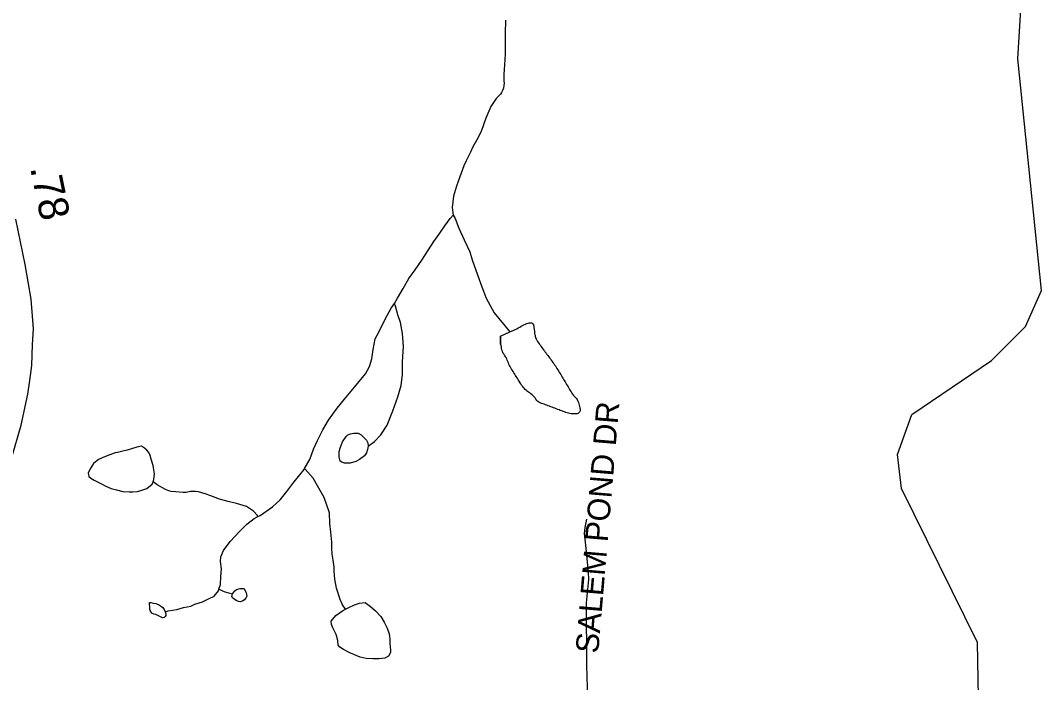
# Model space of a CAD drawing. Extents: x 1950930 to 2061844, y 904556 to 1017002.
# Drawn here: x 1961242 to 1965502, y 929573 to 932336 of the extents above; entities that cross this region are included whole.
import ezdxf

# ---------------------------------------------------------------- set-up
doc = ezdxf.new("R2010")
doc.units = 0
for name, color, linetype in [('Exist Hydrographic Creek Single Shore', 7, 'Continuous'), ('Exist Hydrographic Misc Water Feature', 7, 'Continuous'), ('Exist Road Non-System Type 51', 7, 'Continuous'), ('Exist Road Non-System Type 51 Label', 7, 'Continuous'), ('Exist Road Primary US Structure Standard Bridge CELL', 7, 'Continuous'), ('Exist Road Secondary Type 51 Attributed', 7, 'Continuous')]:
    doc.layers.add(name, color=color, linetype=linetype)

msp = doc.modelspace()

# ---------------------------------------------------------------- linework, layer by layer
at = {"layer": 'Exist Hydrographic Creek Single Shore'}
for points in [[(1965142.6, 927858.2), (1965083.6, 928174.5), (1965084.6, 928492.9), (1965200.6, 928917.2), (1965217.7, 929290.9), (1965242.7, 929359.4), (1965234.7, 929740.3), (1964918.5, 930383.4), (1964901.7, 930524.9), (1964960.5, 930691.1), (1965293.5, 930917.3), (1965435.6, 931058.8), (1965502.5, 931208.4), (1965403.6, 932175.3), (1965436.6, 932726), (1965461.7, 932758.3), (1965474.2, 932813.4), (1965470.9, 932879.2), (1965457.1, 932929.6)], [(1963265.2, 932336.9), (1963265.4, 932325), (1963265.4, 932313.9), (1963265, 932302.7), (1963264.8, 932290.6), (1963264.8, 932279.3), (1963264.8, 932268.1), (1963264.6, 932256.9), (1963264.6, 932245.6), (1963264.6, 932234.5), (1963264.6, 932222.4), (1963264.4, 932211.4), (1963264, 932200.4), (1963263.8, 932189.5), (1963263.2, 932178.8), (1963262.6, 932167.1), (1963261.9, 932156.5), (1963261.1, 932146), (1963260.5, 932135.6), (1963259.9, 932125), (1963259.3, 932114.9), (1963258.7, 932103.8), (1963258.7, 932093.7), (1963259.1, 932083.5), (1963259.5, 932073.6), (1963258.7, 932063.5), (1963256.8, 932052.8), (1963253.7, 932042.8), (1963249.2, 932034.7), (1963244.3, 932028.3), (1963226.3, 932010.3), (1963204.1, 931976.4), (1963184, 931928.4), (1963166, 931876.4), (1963151.8, 931846.5), (1963129.9, 931808.5), (1963119.6, 931786.5), (1963101.8, 931750.5), (1963091.5, 931728.6), (1963075.6, 931682.6), (1963061.4, 931644.6), (1963049.3, 931602.7), (1963043.4, 931554.7), (1963047.3, 931522.6)], [(1962802.4, 931155), (1962814.5, 931177), (1962838.5, 931217), (1962862.7, 931258.9), (1962888.7, 931294.9), (1962916.8, 931334.9), (1962944.9, 931378.9), (1962967.1, 931412.8), (1962991.1, 931448.7), (1963013, 931478.7), (1963035.2, 931508.7), (1963047.3, 931522.6)], [(1962427.2, 930465.7), (1962449.3, 930503.6), (1962465.3, 930547.6), (1962481.3, 930583.6), (1962503.5, 930627.5), (1962527.4, 930667.5), (1962563.5, 930717.5), (1962593.7, 930755.4), (1962635.9, 930805.3), (1962682.1, 930861.2), (1962698.1, 930891.2), (1962708.1, 930923.2), (1962714, 930963.2), (1962722.2, 931007.2), (1962738.2, 931037.2), (1962764.3, 931089.1), (1962788.5, 931135.1), (1962802.4, 931155)], [(1962232.8, 930266), (1962242.6, 930269.9), (1962292.9, 930305.9), (1962324.9, 930335.9), (1962352.9, 930369.8), (1962379, 930403.8), (1962407.1, 930439.7), (1962425.1, 930461.7), (1962427.2, 930465.7)], [(1962070.2, 929962.3), (1962076.1, 929982.2), (1962078.2, 930016.3), (1962080.4, 930048.3), (1962076.3, 930078.3), (1962078.4, 930098.3), (1962088.4, 930124.2), (1962116.5, 930162.2), (1962156.5, 930204.1), (1962186.7, 930234.1), (1962216.8, 930258), (1962232.8, 930266)]]:
    msp.add_lwpolyline(points, dxfattribs=at)
at = {"layer": 'Exist Hydrographic Misc Water Feature'}
for p, q in [((1963244.3, 931018.3), (1963283.3, 931035.8)), ((1963244.3, 931018.3), (1963244.3, 930984.9)), ((1963244.3, 930984.9), (1963244.3, 931018.3))]:
    msp.add_line(p, q, dxfattribs=at)
for points in [[(1963047.3, 931522.6), (1963055.3, 931508.6), (1963071, 931468.6), (1963093, 931420.5), (1963117, 931370.5), (1963126.8, 931336.4), (1963148.8, 931274.4), (1963166.8, 931224.4), (1963184.6, 931176.4), (1963218.5, 931116.2), (1963283.3, 931035.8)], [(1962693.3, 930559.2), (1962719.4, 930579.2), (1962745.4, 930607), (1962771.5, 930647), (1962795.7, 930707), (1962815.8, 930765), (1962829.9, 930812.9), (1962836.1, 930858.9), (1962836.1, 930910.9), (1962840.2, 930974.9), (1962836.3, 931028.9), (1962828.3, 931075), (1962816.4, 931107), (1962806.5, 931143), (1962802.4, 931155)], [(1963283.3, 931035.8), (1963300.9, 931043.8), (1963306.6, 931046.2), (1963312.6, 931049.2), (1963318.9, 931053.2), (1963324.9, 931056.4), (1963331, 931059.6), (1963337.2, 931062.7), (1963342.9, 931065.8), (1963348.9, 931069), (1963354.4, 931071.4), (1963359.8, 931072.9), (1963364.7, 931073.6), (1963369.4, 931074.4), (1963373.7, 931074.3), (1963377.2, 931072.6), (1963380.1, 931069.2), (1963382.1, 931065.1), (1963383.3, 931059.3), (1963384.6, 931052.7), (1963385.2, 931046.2), (1963386.2, 931038.7), (1963386.8, 931031.3), (1963387.8, 931024.7), (1963389.3, 931018.2), (1963391.3, 931011.6), (1963394, 931006.6), (1963396.7, 931001.6), (1963399.7, 930996.5), (1963403, 930990.8), (1963406.5, 930985.9), (1963409.8, 930981.7), (1963413.5, 930976.6), (1963417.2, 930971.6), (1963420.7, 930966.6), (1963424.1, 930961.7), (1963427.8, 930956.7), (1963431.3, 930951.6), (1963434.8, 930947.4), (1963438.5, 930942.4), (1963442, 930937.5), (1963445.9, 930932.5), (1963449.6, 930928.4), (1963453.1, 930923.3), (1963456.9, 930918.3), (1963460.2, 930913.3), (1963463.9, 930909.2), (1963467.2, 930904.2), (1963470.7, 930899.1), (1963473.8, 930894.1), (1963476.8, 930889.2), (1963480.3, 930883.3), (1963483.4, 930878.4), (1963486.7, 930873.4), (1963489.6, 930868.4), (1963493, 930863.4), (1963496.3, 930858.4), (1963499.2, 930853.4), (1963502.3, 930847.7), (1963505.1, 930842.6), (1963508.4, 930837.6), (1963511.7, 930832.6), (1963514.8, 930827.7), (1963517.8, 930822.7), (1963520.9, 930816.9), (1963524, 930811.9), (1963527.1, 930806.9), (1963529.9, 930801.9), (1963533, 930796.1), (1963535.9, 930791.2), (1963539.2, 930786.2), (1963542.5, 930781.1), (1963545.7, 930776.1), (1963549.6, 930771.1), (1963553.7, 930767), (1963558, 930762.8), (1963561.9, 930758.6), (1963565.2, 930753.7), (1963567.7, 930747.8), (1963569.9, 930742), (1963571.6, 930736.2), (1963573.2, 930730.5), (1963574.4, 930724.7), (1963575.7, 930718.9), (1963576.7, 930712.3), (1963576.7, 930706.6), (1963574.6, 930700.9), (1963570.1, 930696.9), (1963564.6, 930694.6), (1963558.7, 930694.7), (1963552.7, 930694), (1963546.6, 930694.1), (1963540.4, 930695.1), (1963534.5, 930696), (1963528.5, 930697), (1963522.8, 930698.7), (1963517, 930700.4), (1963511.3, 930702.2), (1963506, 930703.9), (1963500.2, 930706.6)], [(1963500.2, 930706.6), (1963494.5, 930708.3), (1963489.1, 930710.9), (1963483.4, 930712.6), (1963477.7, 930715.2), (1963472.1, 930717.8), (1963466.6, 930719.6), (1963461.1, 930722.2), (1963455.3, 930723.9), (1963449.8, 930726.5), (1963444.2, 930728.2), (1963438.7, 930730.8), (1963433.2, 930732.5), (1963427.2, 930735.1), (1963421.3, 930736), (1963415.5, 930737.9), (1963409.8, 930740.4), (1963404.7, 930743), (1963400.1, 930746.3), (1963396, 930750.5), (1963392.6, 930755.5), (1963389.1, 930760.5), (1963385.2, 930765.5), (1963380.9, 930769.6), (1963376.6, 930773.9), (1963371.9, 930777.3), (1963366.9, 930781.5), (1963362, 930784.9), (1963357.3, 930788.2), (1963352.8, 930792.4), (1963348.1, 930795.8), (1963343.8, 930800.8), (1963340.1, 930805), (1963336.6, 930810), (1963332.9, 930814.1), (1963329.6, 930819.2), (1963326.3, 930824.2), (1963323.1, 930830), (1963319.8, 930835), (1963316.9, 930840), (1963313.8, 930844.9), (1963310.3, 930849.9), (1963307.3, 930855), (1963304, 930860), (1963300.7, 930865.7), (1963297.4, 930870.7), (1963294.3, 930875.7), (1963291.3, 930880.7), (1963288.2, 930885.7), (1963285.3, 930891.6), (1963282.7, 930896.5), (1963280.2, 930902.2), (1963277.9, 930907.2), (1963275.3, 930913), (1963273, 930918.8), (1963270.6, 930923.7), (1963267.9, 930929.6), (1963265, 930934.6), (1963261.7, 930939.5), (1963258.5, 930944.6), (1963255.2, 930949.5), (1963252.7, 930955.3), (1963250.5, 930961.2), (1963249.4, 930966.9), (1963248.4, 930972.7), (1963247.2, 930979.2), (1963244.3, 930984.9)], [(1962693.3, 930559.2), (1962689.4, 930545.2), (1962685.3, 930531.2), (1962677.1, 930519.3), (1962657.2, 930503.3), (1962641.3, 930495.3), (1962617.3, 930489.3), (1962593.3, 930489.3), (1962583.2, 930493.3), (1962575.2, 930497.4), (1962571.3, 930515.4), (1962571.3, 930537.4), (1962577.3, 930555.5), (1962585.3, 930577.4), (1962601.3, 930599.4), (1962607.4, 930607.3), (1962619.5, 930611.3), (1962633.5, 930613.3), (1962643.5, 930613.3), (1962651.5, 930613.2), (1962663.4, 930607.2), (1962673.4, 930597.2), (1962685.3, 930585.2), (1962691.3, 930573.2), (1962693.3, 930559.2)], [(1961795, 930410.8), (1961798.9, 930420.9), (1961801.2, 930444.8), (1961799.1, 930460.8), (1961795, 930478.9), (1961787, 930504.9), (1961783.3, 930520.9), (1961777.2, 930532.9), (1961769.2, 930542.9), (1961759.3, 930551), (1961747.2, 930559), (1961727.1, 930555.1), (1961705.2, 930549.1), (1961687.1, 930543.1), (1961669.3, 930539.1), (1961647.2, 930533.1), (1961637.3, 930531.2), (1961615.2, 930523.2), (1961589.1, 930513.2), (1961567.2, 930503.4), (1961547.1, 930487.3), (1961533.2, 930465.4), (1961524.9, 930447.4), (1961527, 930433.4), (1961535, 930425.4), (1961548.9, 930417.4), (1961577, 930403.3), (1961598.8, 930393.2), (1961620.9, 930383.2), (1961642.9, 930377.2), (1961668.9, 930371.1), (1961694.9, 930369), (1961710.9, 930369), (1961730.8, 930370.9), (1961744.8, 930374.9), (1961769, 930382.9), (1961790.9, 930400.9), (1961795, 930410.8)], [(1962598, 929879.3), (1962586.1, 929897.3), (1962576, 929919.3), (1962560.3, 929967.4), (1962554.3, 930005.3), (1962550.4, 930037.4), (1962550.4, 930055.3), (1962546.3, 930083.4), (1962542.4, 930109.4), (1962540.6, 930133.4), (1962540.6, 930159.4), (1962536.7, 930201.4), (1962532.8, 930237.4), (1962530.7, 930281.4), (1962509, 930345.5), (1962480.9, 930393.6), (1962463.1, 930425.6), (1962441.1, 930451.7), (1962427.2, 930465.7)], [(1962232.8, 930266), (1962230.7, 930270), (1962214.7, 930288.1), (1962184.8, 930308.1), (1962142.8, 930320.2), (1962108.9, 930328.3), (1962072.8, 930338.3), (1962036.8, 930352.4), (1962012.8, 930360.5), (1961984.9, 930368.6), (1961972.8, 930370.5), (1961950.8, 930370.5), (1961932.8, 930366.6), (1961920.9, 930366.6), (1961888.9, 930368.7), (1961870.9, 930370.7), (1961860.8, 930372.7), (1961846.9, 930378.8), (1961813, 930398.8), (1961795, 930410.8)], [(1961846.1, 929868.8), (1961858, 929872.8), (1961894, 929878.6), (1961921.9, 929886.6), (1961952.1, 929892.5), (1961969.9, 929900.5), (1962001.9, 929910.5), (1962025.9, 929922.4), (1962050.1, 929934.4), (1962068.1, 929956.3), (1962070.2, 929962.3)], [(1962070.2, 929962.3), (1962080, 929958.3), (1962094.2, 929952.3), (1962116.1, 929946.2), (1962126.2, 929944.2)], [(1962126.2, 929944.2), (1962136, 929956.1), (1962144, 929962.2), (1962158.1, 929966.2), (1962172.1, 929966), (1962180.1, 929958.1), (1962184.2, 929948.1), (1962186, 929934.1), (1962184.2, 929928.1), (1962180.1, 929922.1), (1962176.2, 929918.1), (1962170, 929914.1), (1962160.2, 929910.2), (1962152.2, 929912.1), (1962142.2, 929916.1), (1962132.1, 929922.2), (1962128, 929926.2), (1962124.1, 929932.2), (1962126.2, 929944.2)], [(1961846.1, 929868.8), (1961847.9, 929860.7), (1961847.9, 929852.7), (1961845.9, 929848.7), (1961841.8, 929844.7), (1961835.8, 929842.8), (1961831.9, 929844.7), (1961823.9, 929848.8), (1961811.8, 929854.8), (1961806.1, 929856.8), (1961797.9, 929858.8), (1961789.9, 929862.8), (1961783.9, 929870.8), (1961781.9, 929878.8), (1961781.9, 929888.8), (1961780, 929900.8), (1961780, 929906.8), (1961786, 929906.8), (1961796, 929904.8), (1961806.1, 929902.8), (1961822.1, 929896.7), (1961830.1, 929890.8), (1961836, 929886.8), (1961842, 929878.7), (1961846.1, 929868.8)], [(1962598, 929879.3), (1962611.9, 929887.2), (1962636.1, 929897.3), (1962656, 929905.1), (1962680, 929907.1), (1962702.2, 929891.1), (1962723.9, 929873.1), (1962746, 929849), (1962760, 929825), (1962771.9, 929800.9), (1962779.9, 929776.9), (1962783.8, 929754.9), (1962783.8, 929736.9), (1962785.8, 929708.9), (1962785.8, 929698.9), (1962777.6, 929682.9), (1962761.6, 929675), (1962737.6, 929672.9), (1962711.6, 929673), (1962683.7, 929673.1), (1962659.7, 929679.2), (1962615.8, 929697.2), (1962589.8, 929711.3), (1962573.8, 929721.3), (1962567.6, 929729.3), (1962565.8, 929749.3), (1962559.8, 929773.3), (1962545.9, 929801.4), (1962540, 929815.4), (1962537.9, 929829.4), (1962558, 929853.4), (1962585.9, 929873.3), (1962598, 929879.3)]]:
    msp.add_lwpolyline(points, dxfattribs=at)
at = {"layer": 'Exist Road Non-System Type 51'}
msp.add_lwpolyline([(1963509.8, 929132.3), (1963517.5, 929176.1), (1963549.1, 929277.9), (1963587.9, 929388.2), (1963604.9, 929444.1), (1963607.2, 929464.6), (1963610.9, 929496.2), (1963608.5, 929551.9), (1963604.9, 929646.5), (1963603.6, 929905.4), (1963613.4, 930002.9), (1963612.1, 930034.5), (1963601.2, 930146), (1963595.1, 930195.8), (1963597.6, 930220), (1963604.9, 930255.1)], dxfattribs=at)
at = {"layer": 'Exist Road Secondary Type 51 Attributed'}
msp.add_lwpolyline([(1961204.3, 930508.4), (1961245.3, 930646.7), (1961272.6, 930775.9), (1961281, 930832.9), (1961289.3, 930895.9), (1961292.4, 930984.1), (1961296.9, 931049.4), (1961286.2, 931172.7), (1961260.9, 931316.9), (1961222.2, 931507)], dxfattribs=at)

# ---------------------------------------------------------------- texts
at = {"layer": 'Exist Road Non-System Type 51 Label'}
msp.add_text('  SALEM POND DR', height=95, rotation=85.1728, dxfattribs=at).set_placement((1963646.7, 929622.8))
at = {"layer": 'Exist Road Primary US Structure Standard Bridge CELL'}
msp.add_text('.78', height=125, rotation=281.507, dxfattribs=at).set_placement((1961281.9, 931721.1))

doc.saveas('drawing.dxf')
